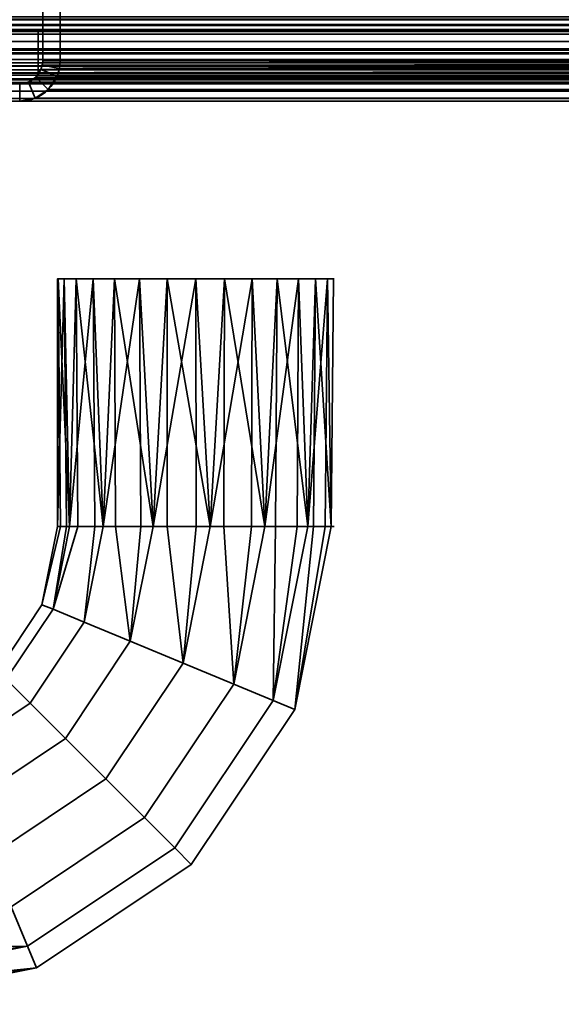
# Model space of a CAD drawing. Header units: millimetres. Extents: x -523 to 5173, y -130 to 66.
# Tile 383 of 656: x -168 to -130, y -130 to -62. Entities that reach past the tile are written whole.
import ezdxf

# ---------------------------------------------------------------- set-up
doc = ezdxf.new("R2010")
doc.units = ezdxf.units.MM
doc.layers.add('151', color=7, linetype='Continuous', true_color=0xffffff)

# ---------------------------------------------------------------- blocks, each defined once
blk = doc.blocks.new('UG_SURFACE_013')
at = {"layer": '151', "color": 252, "linetype": 'Continuous', "lineweight": 35}
for points in [[(337.165, -62.531, 1.419), (-336.835, -62.531, 1.419), (-336.835, -62.012, 1.072), (337.165, -62.012, 1.072)], [(-336.835, -62.601, 2040.503), (337.165, -62.601, 2040.503), (337.165, -62.158, 2040.798), (-336.835, -62.158, 2040.798)], [(337.165, -62.878, 1.938), (-336.835, -62.878, 1.938), (-336.835, -62.531, 1.419), (337.165, -62.531, 1.419)], [(-336.835, -62.896, 2040.06), (337.165, -62.896, 2040.06), (337.165, -62.601, 2040.503), (-336.835, -62.601, 2040.503)], [(-177.35, -63, 1409.902), (177.65, -63, 1409.902), (177.65, -62.2, 1409.902), (-177.35, -62.2, 1409.902)], [(177.65, -63, 1764.902), (-177.35, -63, 1764.902), (-177.35, -62.2, 1764.902), (177.65, -62.2, 1764.902)], [(337.165, -63, 2.55), (-336.835, -63, 2.55), (-336.835, -62.878, 1.938), (337.165, -62.878, 1.938)], [(-336.835, -63, 2039.538), (337.165, -63, 2039.538), (337.165, -62.896, 2040.06), (-336.835, -62.896, 2040.06)], [(-336.835, -63, 2.55), (337.165, -63, 2.55), (357.73, -63, 107.95)], [(357.73, -63, 107.95), (357.73, -63, 191.95), (-286.218, -63, 1010.934), (-336.835, -63, 2.55)], [(-336.835, -63, 2039.538), (-177.35, -63, 1764.902), (177.65, -63, 1764.902)], [(177.65, -63, 1764.902), (357.73, -63, 1916.95), (337.165, -63, 2039.538), (-336.835, -63, 2039.538)], [(-282.879, -63, 1007.235), (-286.218, -63, 1010.934), (357.73, -63, 191.95)], [(177.65, -63, 1409.902), (-282.888, -63, 1114.658), (-278.33, -63, 1116.688)], [(-282.888, -63, 1114.658), (177.65, -63, 1409.902), (-177.35, -63, 1409.902)], [(-278.326, -63, 1005.211), (-282.879, -63, 1007.235), (357.73, -63, 191.95)], [(-278.33, -63, 1116.688), (-273.34, -63, 1116.688), (177.65, -63, 1409.902)], [(357.73, -63, 191.95), (-273.343, -63, 1005.211), (-278.326, -63, 1005.211)], [(-268.79, -63, 1007.235), (-273.343, -63, 1005.211), (357.73, -63, 191.95)], [(-273.34, -63, 1116.688), (-268.781, -63, 1114.658), (177.65, -63, 1409.902)], [(358.802, -63, 848.35), (-266.917, -63, 1096.92), (-268.79, -63, 1042.665), (-265.451, -63, 1038.966)], [(-268.79, -63, 1007.235), (357.73, -63, 191.95), (358.802, -63, 191.95), (358.802, -63, 520.15)], [(358.802, -63, 520.15), (-265.451, -63, 1010.934), (-268.79, -63, 1007.235)], [(177.65, -63, 1409.902), (-268.781, -63, 1114.658), (-265.442, -63, 1110.95)], [(-264.422, -63, 1101.242), (-266.917, -63, 1096.92), (358.802, -63, 848.35)], [(358.802, -63, 848.35), (-264.412, -63, 1029.273), (-266.89, -63, 1024.95), (-264.412, -63, 1020.627)], [(358.802, -63, 848.35), (-265.451, -63, 1038.966), (-263.903, -63, 1034.23)], [(358.802, -63, 520.15), (358.802, -63, 848.35), (-263.903, -63, 1015.671), (-265.451, -63, 1010.934)], [(358.802, -63, 1176.55), (177.65, -63, 1409.902), (-265.442, -63, 1110.95), (-263.9, -63, 1106.204)], [(358.802, -63, 848.35), (358.802, -63, 1176.55), (-263.835, -63, 1104.95), (-264.422, -63, 1101.242)], [(-263.903, -63, 1034.23), (-264.412, -63, 1029.273), (358.802, -63, 848.35)], [(-264.412, -63, 1020.627), (-263.903, -63, 1015.671), (358.802, -63, 848.35)], [(-263.9, -63, 1106.204), (-263.835, -63, 1104.95), (358.802, -63, 1176.55)]]:
    blk.add_3dface(points, dxfattribs=at)
blk = doc.blocks.new('UG_SURFACE_088')
at = {"layer": '151', "color": 252, "linetype": 'Continuous', "lineweight": 35}
for points in [[(-164.983, -80, 1103.957), (-165.035, -80, 1104.95), (-164.57, -80, 1107.886), (-155.535, -80, 1104.95)], [(-164.57, -80, 1107.886), (-165.035, -80, 1104.95), (-165.035, -97, 1104.95)], [(-164.983, -80, 1103.957), (-164.83, -97, 1103.989), (-165.035, -97, 1104.95)], [(-165.035, -97, 1104.95), (-165.035, -80, 1104.95), (-164.983, -80, 1103.957)], [(-165.035, -97, 1104.95), (-164.417, -97, 1107.853), (-164.57, -80, 1107.886)], [(-161.119, -80, 1097.264), (-163.762, -80, 1100.2), (-164.983, -80, 1103.957), (-155.535, -80, 1104.95)], [(-164.983, -80, 1103.957), (-163.762, -80, 1100.2), (-164.213, -97, 1101.086)], [(-164.213, -97, 1101.086), (-164.83, -97, 1103.989), (-164.983, -80, 1103.957)], [(-155.535, -80, 1104.95), (-164.57, -80, 1107.886), (-162.594, -80, 1111.307), (-159.399, -80, 1113.629)], [(-162.594, -80, 1111.307), (-164.57, -80, 1107.886), (-164.213, -97, 1108.814)], [(-164.57, -80, 1107.886), (-164.417, -97, 1107.853), (-164.213, -97, 1108.814)], [(-163.762, -80, 1100.2), (-163.636, -97, 1100.291), (-164.213, -97, 1101.086)], [(-164.213, -97, 1108.814), (-162.469, -97, 1111.215), (-162.594, -80, 1111.307)], [(-163.762, -80, 1100.2), (-161.119, -80, 1097.264), (-161.891, -97, 1097.89)], [(-161.891, -97, 1097.89), (-163.636, -97, 1100.291), (-163.762, -80, 1100.2)], [(-159.399, -80, 1113.629), (-162.594, -80, 1111.307), (-161.891, -97, 1112.01)], [(-162.594, -80, 1111.307), (-162.469, -97, 1111.215), (-161.891, -97, 1112.01)], [(-161.119, -80, 1097.264), (-161.041, -97, 1097.399), (-161.891, -97, 1097.89)], [(-161.891, -97, 1112.01), (-159.321, -97, 1113.494), (-159.399, -80, 1113.629)], [(-153.559, -80, 1095.658), (-157.51, -80, 1095.658), (-161.119, -80, 1097.264), (-155.535, -80, 1104.95)], [(-161.119, -80, 1097.264), (-157.51, -80, 1095.658), (-158.47, -97, 1095.915)], [(-158.47, -97, 1095.915), (-161.041, -97, 1097.399), (-161.119, -80, 1097.264)], [(-159.399, -80, 1113.629), (-155.535, -80, 1114.45), (-151.671, -80, 1113.629), (-155.535, -80, 1104.95)], [(-155.535, -80, 1114.45), (-159.399, -80, 1113.629), (-158.47, -97, 1113.985)], [(-159.399, -80, 1113.629), (-159.321, -97, 1113.494), (-158.47, -97, 1113.985)], [(-157.51, -80, 1095.658), (-157.494, -97, 1095.812), (-158.47, -97, 1095.915)], [(-158.47, -97, 1113.985), (-155.518, -97, 1114.295), (-155.535, -80, 1114.45)], [(-157.51, -80, 1095.658), (-153.559, -80, 1095.658), (-154.542, -97, 1095.502)], [(-154.542, -97, 1095.502), (-157.494, -97, 1095.812), (-157.51, -80, 1095.658)], [(-151.671, -80, 1113.629), (-148.475, -80, 1111.307), (-146.5, -80, 1107.886), (-155.535, -80, 1104.95)], [(-146.5, -80, 1107.886), (-146.087, -80, 1103.957), (-147.307, -80, 1100.2), (-155.535, -80, 1104.95)], [(-147.307, -80, 1100.2), (-149.951, -80, 1097.264), (-153.559, -80, 1095.658), (-155.535, -80, 1104.95)], [(-151.671, -80, 1113.629), (-155.535, -80, 1114.45), (-154.542, -97, 1114.398)], [(-155.535, -80, 1114.45), (-155.518, -97, 1114.295), (-154.542, -97, 1114.398)], [(-153.559, -80, 1095.658), (-153.608, -97, 1095.806), (-154.542, -97, 1095.502)], [(-154.542, -97, 1114.398), (-151.719, -97, 1113.481), (-151.671, -80, 1113.629)], [(-150.785, -97, 1096.723), (-153.608, -97, 1095.806), (-153.559, -80, 1095.658)], [(-153.559, -80, 1095.658), (-149.951, -80, 1097.264), (-150.785, -97, 1096.723)], [(-151.671, -80, 1113.629), (-151.719, -97, 1113.481), (-150.785, -97, 1113.177)], [(-148.475, -80, 1111.307), (-151.671, -80, 1113.629), (-150.785, -97, 1113.177)], [(-149.951, -80, 1097.264), (-150.055, -97, 1097.38), (-150.785, -97, 1096.723)], [(-150.785, -97, 1113.177), (-148.579, -97, 1111.191), (-148.475, -80, 1111.307)], [(-147.849, -97, 1099.366), (-150.055, -97, 1097.38), (-149.951, -80, 1097.264)], [(-149.951, -80, 1097.264), (-147.307, -80, 1100.2), (-147.849, -97, 1099.366)], [(-148.475, -80, 1111.307), (-148.579, -97, 1111.191), (-147.849, -97, 1110.534)], [(-146.5, -80, 1107.886), (-148.475, -80, 1111.307), (-147.849, -97, 1110.534)], [(-147.307, -80, 1100.2), (-147.449, -97, 1100.263), (-147.849, -97, 1099.366)], [(-147.849, -97, 1110.534), (-146.642, -97, 1107.822), (-146.5, -80, 1107.886)], [(-146.242, -97, 1102.975), (-147.449, -97, 1100.263), (-147.307, -80, 1100.2)], [(-147.307, -80, 1100.2), (-146.087, -80, 1103.957), (-146.242, -97, 1102.975)], [(-146.5, -80, 1107.886), (-146.642, -97, 1107.822), (-146.242, -97, 1106.925)], [(-146.087, -80, 1103.957), (-146.5, -80, 1107.886), (-146.242, -97, 1106.925)], [(-146.087, -80, 1103.957), (-146.242, -97, 1103.957), (-146.242, -97, 1102.975)], [(-146.242, -97, 1106.925), (-146.242, -97, 1103.957), (-146.087, -80, 1103.957)], [(-166.1, -102.358, 1104.95), (-165.035, -97, 1104.95), (-164.83, -97, 1103.989)], [(-164.417, -97, 1107.853), (-165.035, -97, 1104.95), (-166.1, -102.358, 1104.95), (-165.341, -102.672, 1108.814)], [(-164.83, -97, 1103.989), (-164.213, -97, 1101.086), (-165.341, -102.672, 1101.086), (-166.1, -102.358, 1104.95)], [(-165.341, -102.672, 1101.086), (-164.213, -97, 1101.086), (-163.636, -97, 1100.291)], [(-165.341, -102.672, 1108.814), (-164.213, -97, 1108.814), (-164.417, -97, 1107.853)], [(-162.469, -97, 1111.215), (-164.213, -97, 1108.814), (-165.341, -102.672, 1108.814), (-163.196, -103.56, 1112.01)], [(-163.636, -97, 1100.291), (-161.891, -97, 1097.89), (-163.196, -103.56, 1097.89), (-165.341, -102.672, 1101.086)], [(-160.036, -104.87, 1095.915), (-163.196, -103.56, 1097.89), (-161.891, -97, 1097.89), (-161.041, -97, 1097.399)], [(-163.196, -103.56, 1112.01), (-161.891, -97, 1112.01), (-162.469, -97, 1111.215)], [(-159.321, -97, 1113.494), (-161.891, -97, 1112.01), (-163.196, -103.56, 1112.01), (-160.036, -104.87, 1113.985)], [(-161.041, -97, 1097.399), (-158.47, -97, 1095.915), (-160.036, -104.87, 1095.915)], [(-156.406, -106.373, 1095.502), (-160.036, -104.87, 1095.915), (-158.47, -97, 1095.915), (-157.494, -97, 1095.812)], [(-160.036, -104.87, 1113.985), (-158.47, -97, 1113.985), (-159.321, -97, 1113.494)], [(-155.518, -97, 1114.295), (-158.47, -97, 1113.985), (-160.036, -104.87, 1113.985), (-156.406, -106.373, 1114.398)], [(-157.494, -97, 1095.812), (-154.542, -97, 1095.502), (-156.406, -106.373, 1095.502)], [(-152.935, -107.811, 1096.723), (-156.406, -106.373, 1095.502), (-154.542, -97, 1095.502), (-153.608, -97, 1095.806)], [(-156.406, -106.373, 1114.398), (-154.542, -97, 1114.398), (-155.518, -97, 1114.295)], [(-151.719, -97, 1113.481), (-154.542, -97, 1114.398), (-156.406, -106.373, 1114.398), (-152.935, -107.811, 1113.177)], [(-153.608, -97, 1095.806), (-150.785, -97, 1096.723), (-152.935, -107.811, 1096.723)], [(-150.223, -108.934, 1099.366), (-152.935, -107.811, 1096.723), (-150.785, -97, 1096.723), (-150.055, -97, 1097.38)], [(-152.935, -107.811, 1113.177), (-150.785, -97, 1113.177), (-151.719, -97, 1113.481)], [(-148.579, -97, 1111.191), (-150.785, -97, 1113.177), (-152.935, -107.811, 1113.177), (-150.223, -108.934, 1110.534)], [(-148.738, -109.549, 1102.975), (-150.223, -108.934, 1099.366), (-147.849, -97, 1099.366), (-147.449, -97, 1100.263)], [(-150.223, -108.934, 1110.534), (-147.849, -97, 1110.534), (-148.579, -97, 1111.191)], [(-146.642, -97, 1107.822), (-147.849, -97, 1110.534), (-150.223, -108.934, 1110.534), (-148.738, -109.549, 1106.925)], [(-150.055, -97, 1097.38), (-147.849, -97, 1099.366), (-150.223, -108.934, 1099.366)], [(-148.738, -109.549, 1102.975), (-146.242, -97, 1102.975), (-146.242, -97, 1103.957)], [(-148.738, -109.549, 1106.925), (-146.242, -97, 1106.925), (-146.642, -97, 1107.822)], [(-146.242, -97, 1103.957), (-146.242, -97, 1106.925), (-148.738, -109.549, 1106.925), (-148.738, -109.549, 1102.975)], [(-147.449, -97, 1100.263), (-146.242, -97, 1102.975), (-148.738, -109.549, 1102.975)], [(-166.1, -102.358, 1104.95), (-169.135, -106.899, 1104.95), (-168.554, -107.48, 1108.814), (-165.341, -102.672, 1108.814)], [(-165.341, -102.672, 1101.086), (-168.554, -107.48, 1101.086), (-169.135, -106.899, 1104.95), (-166.1, -102.358, 1104.95)], [(-165.341, -102.672, 1108.814), (-168.554, -107.48, 1108.814), (-166.912, -109.122, 1112.01), (-163.196, -103.56, 1112.01)], [(-163.196, -103.56, 1097.89), (-166.912, -109.122, 1097.89), (-168.554, -107.48, 1101.086), (-165.341, -102.672, 1101.086)], [(-163.196, -103.56, 1112.01), (-166.912, -109.122, 1112.01), (-164.493, -111.541, 1113.985), (-160.036, -104.87, 1113.985)], [(-160.036, -104.87, 1095.915), (-164.493, -111.541, 1095.915), (-166.912, -109.122, 1097.89), (-163.196, -103.56, 1097.89)], [(-160.036, -104.87, 1113.985), (-164.493, -111.541, 1113.985), (-161.715, -114.319, 1114.398), (-156.406, -106.373, 1114.398)], [(-156.406, -106.373, 1095.502), (-161.715, -114.319, 1095.502), (-164.493, -111.541, 1095.915), (-160.036, -104.87, 1095.915)], [(-156.406, -106.373, 1114.398), (-161.715, -114.319, 1114.398), (-159.059, -116.976, 1113.177), (-152.935, -107.811, 1113.177)], [(-152.935, -107.811, 1096.723), (-159.059, -116.976, 1096.723), (-161.715, -114.319, 1095.502), (-156.406, -106.373, 1095.502)], [(-168.554, -107.48, 1108.814), (-173.363, -110.693, 1108.814), (-172.474, -112.838, 1112.01), (-166.912, -109.122, 1112.01)], [(-166.912, -109.122, 1097.89), (-172.474, -112.838, 1097.89), (-173.363, -110.693, 1101.086), (-168.554, -107.48, 1101.086)], [(-152.935, -107.811, 1113.177), (-159.059, -116.976, 1113.177), (-156.983, -119.052, 1110.534), (-150.223, -108.934, 1110.534)], [(-150.223, -108.934, 1099.366), (-156.983, -119.052, 1099.366), (-159.059, -116.976, 1096.723), (-152.935, -107.811, 1096.723)], [(-166.912, -109.122, 1112.01), (-172.474, -112.838, 1112.01), (-171.165, -115.999, 1113.985), (-164.493, -111.541, 1113.985)], [(-164.493, -111.541, 1095.915), (-171.165, -115.999, 1095.915), (-172.474, -112.838, 1097.89), (-166.912, -109.122, 1097.89)], [(-150.223, -108.934, 1110.534), (-156.983, -119.052, 1110.534), (-155.847, -120.188, 1106.925), (-148.738, -109.549, 1106.925)], [(-148.738, -109.549, 1102.975), (-155.847, -120.188, 1102.975), (-156.983, -119.052, 1099.366), (-150.223, -108.934, 1099.366)], [(-148.738, -109.549, 1106.925), (-155.847, -120.188, 1106.925), (-155.847, -120.188, 1102.975), (-148.738, -109.549, 1102.975)], [(-164.493, -111.541, 1113.985), (-171.165, -115.999, 1113.985), (-169.662, -119.629, 1114.398), (-161.715, -114.319, 1114.398)], [(-161.715, -114.319, 1095.502), (-169.662, -119.629, 1095.502), (-171.165, -115.999, 1095.915), (-164.493, -111.541, 1095.915)], [(-161.715, -114.319, 1114.398), (-169.662, -119.629, 1114.398), (-168.224, -123.1, 1113.177), (-159.059, -116.976, 1113.177)], [(-159.059, -116.976, 1096.723), (-168.224, -123.1, 1096.723), (-169.662, -119.629, 1095.502), (-161.715, -114.319, 1095.502)], [(-159.059, -116.976, 1113.177), (-168.224, -123.1, 1113.177), (-167.1, -125.812, 1110.534), (-156.983, -119.052, 1110.534)], [(-156.983, -119.052, 1099.366), (-167.1, -125.812, 1099.366), (-168.224, -123.1, 1096.723), (-159.059, -116.976, 1096.723)], [(-156.983, -119.052, 1110.534), (-167.1, -125.812, 1110.534), (-166.486, -127.296, 1106.925), (-155.847, -120.188, 1106.925)], [(-155.847, -120.188, 1102.975), (-166.486, -127.296, 1102.975), (-167.1, -125.812, 1099.366), (-156.983, -119.052, 1099.366)], [(-155.847, -120.188, 1106.925), (-166.486, -127.296, 1106.925), (-166.486, -127.296, 1102.975), (-155.847, -120.188, 1102.975)], [(-167.1, -125.812, 1110.534), (-168.224, -123.1, 1113.177), (-179.035, -125.25, 1113.177), (-179.035, -125.98, 1112.52)], [(-179.035, -127.456, 1098.709), (-179.035, -125.25, 1096.723), (-168.224, -123.1, 1096.723), (-167.1, -125.812, 1099.366)], [(-167.1, -125.812, 1099.366), (-179.035, -128.186, 1099.366), (-179.035, -127.456, 1098.709)], [(-166.486, -127.296, 1106.925), (-167.1, -125.812, 1110.534), (-179.035, -128.186, 1110.534), (-179.035, -128.585, 1109.637)], [(-179.035, -125.98, 1112.52), (-179.035, -128.186, 1110.534), (-167.1, -125.812, 1110.534)], [(-179.035, -129.393, 1102.078), (-179.035, -128.186, 1099.366), (-167.1, -125.812, 1099.366), (-166.486, -127.296, 1102.975)], [(-166.486, -127.296, 1102.975), (-179.035, -129.792, 1102.975), (-179.035, -129.393, 1102.078)], [(-166.486, -127.296, 1106.925), (-179.035, -129.792, 1106.925), (-179.035, -129.792, 1105.943)], [(-179.035, -128.585, 1109.637), (-179.035, -129.792, 1106.925), (-166.486, -127.296, 1106.925)], [(-179.035, -129.792, 1105.943), (-179.035, -129.792, 1102.975), (-166.486, -127.296, 1102.975), (-166.486, -127.296, 1106.925)]]:
    blk.add_3dface(points, dxfattribs=at)
blk = doc.blocks.new('UG_SURFACE_333')
at = {"layer": '151', "color": 13, "linetype": 'Continuous', "lineweight": 35}
for points in [[(-175.85, -63, 1763.402), (-175.85, -63, 1411.402), (-175.85, -66, 1411.402), (-175.85, -66, 1763.402)], [(-175.85, -63, 1763.402), (-175.85, -66, 1763.402), (-166.35, -66, 1763.402), (-166.35, -63, 1763.402)], [(-175.85, -63, 1411.402), (-166.35, -63, 1411.402), (-166.35, -66, 1411.402), (-175.85, -66, 1411.402)], [(-166.35, -63, 1763.402), (-166.35, -63, 1411.402), (-175.85, -63, 1411.402), (-175.85, -63, 1763.402)], [(-166.35, -63, 1411.402), (-166.35, -63, 1763.402), (-166.35, -66, 1763.402), (-166.35, -66, 1411.402)], [(-166.35, -66, 1411.402), (-166.35, -66, 1763.402), (-175.85, -66, 1763.402), (-175.85, -66, 1411.402)]]:
    blk.add_3dface(points, dxfattribs=at)
blk = doc.blocks.new('UG_SURFACE_339')
at = {"layer": '151', "color": 252, "linetype": 'Continuous', "lineweight": 35}
for points in [[(-166.05, -65.02, 1421.202), (-166.05, -65.02, 1753.602), (-166.05, -45.08, 1753.602), (-166.05, -45.08, 1421.202)], [(-164.85, -65.02, 1752.402), (-164.85, -45.08, 1752.402), (-166.05, -45.08, 1753.602), (-166.05, -65.02, 1753.602)], [(-166.05, -65.02, 1421.202), (-166.05, -45.08, 1421.202), (-164.85, -45.08, 1422.402), (-164.85, -65.02, 1422.402)], [(-164.85, -45.08, 1752.402), (-164.85, -65.02, 1752.402), (-164.85, -65.02, 1422.402), (-164.85, -45.08, 1422.402)], [(-166.08, -65.328, 1421.172), (-166.17, -65.625, 1753.722), (-166.08, -65.328, 1753.632)], [(-166.08, -65.328, 1421.172), (-166.17, -65.625, 1421.082), (-166.17, -65.625, 1753.722)], [(-166.08, -65.328, 1753.632), (-166.17, -65.625, 1753.722), (-165.062, -66.084, 1752.614), (-164.903, -65.562, 1752.455)], [(-164.903, -65.562, 1422.349), (-165.062, -66.084, 1422.19), (-166.17, -65.625, 1421.082), (-166.08, -65.328, 1421.172)], [(-166.08, -65.328, 1753.632), (-166.05, -65.02, 1421.202), (-166.08, -65.328, 1421.172)], [(-166.08, -65.328, 1753.632), (-166.05, -65.02, 1753.602), (-166.05, -65.02, 1421.202)], [(-166.05, -65.02, 1753.602), (-166.08, -65.328, 1753.632), (-164.903, -65.562, 1752.455), (-164.85, -65.02, 1752.402)], [(-164.85, -65.02, 1422.402), (-164.903, -65.562, 1422.349), (-166.08, -65.328, 1421.172), (-166.05, -65.02, 1421.202)], [(-164.903, -65.562, 1752.455), (-165.062, -66.084, 1422.19), (-164.903, -65.562, 1422.349)], [(-164.903, -65.562, 1752.455), (-165.062, -66.084, 1752.614), (-165.062, -66.084, 1422.19)], [(-164.903, -65.562, 1422.349), (-164.85, -65.02, 1752.402), (-164.903, -65.562, 1752.455)], [(-164.903, -65.562, 1422.349), (-164.85, -65.02, 1422.402), (-164.85, -65.02, 1752.402)], [(-166.513, -66.137, 1754.065), (-166.513, -66.137, 1420.739), (-167.025, -66.48, 1420.227), (-167.025, -66.48, 1754.577)], [(-166.566, -67.588, 1754.118), (-165.664, -66.986, 1753.216), (-166.513, -66.137, 1754.065), (-167.025, -66.48, 1754.577)], [(-167.025, -66.48, 1420.227), (-166.513, -66.137, 1420.739), (-165.664, -66.986, 1421.588), (-166.566, -67.588, 1420.686)], [(-166.17, -65.625, 1753.722), (-166.17, -65.625, 1421.082), (-166.513, -66.137, 1420.739), (-166.513, -66.137, 1754.065)], [(-166.17, -65.625, 1753.722), (-166.513, -66.137, 1754.065), (-165.664, -66.986, 1753.216), (-165.062, -66.084, 1752.614)], [(-165.062, -66.084, 1422.19), (-165.664, -66.986, 1421.588), (-166.513, -66.137, 1420.739), (-166.17, -65.625, 1421.082)], [(-165.062, -66.084, 1422.19), (-165.062, -66.084, 1752.614), (-165.664, -66.986, 1753.216), (-165.664, -66.986, 1421.588)], [(-167.025, -66.48, 1754.577), (-167.025, -66.48, 1420.227), (-167.63, -66.6, 1419.622), (-167.63, -66.6, 1755.182)], [(-167.63, -67.8, 1755.182), (-166.566, -67.588, 1754.118), (-167.025, -66.48, 1754.577), (-167.63, -66.6, 1755.182)], [(-167.63, -66.6, 1419.622), (-167.025, -66.48, 1420.227), (-166.566, -67.588, 1420.686), (-167.63, -67.8, 1419.622)], [(-166.566, -67.588, 1420.686), (-166.566, -67.588, 1754.118), (-167.63, -67.8, 1755.182), (-167.63, -67.8, 1419.622)], [(-165.664, -66.986, 1421.588), (-165.664, -66.986, 1753.216), (-166.566, -67.588, 1754.118), (-166.566, -67.588, 1420.686)]]:
    blk.add_3dface(points, dxfattribs=at)
blk = doc.blocks.new('UG_SURFACE_341')
at = {"layer": '151', "color": 252, "linetype": 'Continuous', "lineweight": 35}
for points in [[(166.35, -65.02, 1421.202), (-166.05, -65.02, 1421.202), (-166.05, -45.08, 1421.202), (166.35, -45.08, 1421.202)], [(-166.05, -45.08, 1421.202), (-166.05, -65.02, 1421.202), (-164.85, -65.02, 1422.402), (-164.85, -45.08, 1422.402)], [(-164.85, -45.08, 1422.402), (-164.85, -65.02, 1422.402), (165.15, -65.02, 1422.402), (165.15, -45.08, 1422.402)], [(200.447, -63.703, 1387.105), (-200.147, -63.703, 1387.105), (-199.368, -63.183, 1387.884), (199.668, -63.183, 1387.884)], [(199.668, -63.183, 1387.884), (-199.368, -63.183, 1387.884), (-198.45, -63, 1388.802), (198.75, -63, 1388.802)], [(-198.45, -63, 1388.802), (-190.85, -63, 1396.402), (191.15, -63, 1396.402), (198.75, -63, 1388.802)], [(191.15, -63, 1396.402), (-190.85, -63, 1396.402), (-190.85, -64.2, 1396.402), (191.15, -64.2, 1396.402)], [(200.967, -64.482, 1386.585), (-200.667, -64.482, 1386.585), (-200.147, -63.703, 1387.105), (200.447, -63.703, 1387.105)], [(-198.909, -64.291, 1388.343), (199.209, -64.291, 1388.343), (198.75, -64.2, 1388.802), (-198.45, -64.2, 1388.802)], [(191.15, -64.2, 1396.402), (-190.85, -64.2, 1396.402), (-198.45, -64.2, 1388.802), (198.75, -64.2, 1388.802)], [(-200.804, -64.932, 1386.448), (-200.667, -64.482, 1386.585), (200.967, -64.482, 1386.585), (201.104, -64.932, 1386.448)], [(-199.559, -64.941, 1387.693), (199.859, -64.941, 1387.693), (199.599, -64.551, 1387.954), (-199.299, -64.551, 1387.954)], [(-199.299, -64.551, 1387.954), (199.599, -64.551, 1387.954), (199.209, -64.291, 1388.343), (-198.909, -64.291, 1388.343)], [(201.104, -64.932, 1386.448), (-200.85, -65.4, 1386.402), (-200.804, -64.932, 1386.448)], [(201.104, -64.932, 1386.448), (201.15, -65.4, 1386.402), (-200.85, -65.4, 1386.402)], [(-200.804, -65.868, 1386.448), (-200.85, -65.4, 1386.402), (201.15, -65.4, 1386.402)], [(-200.804, -65.868, 1386.448), (201.15, -65.4, 1386.402), (201.104, -65.868, 1386.448)], [(-199.65, -65.4, 1387.602), (199.95, -65.4, 1387.602), (199.927, -65.166, 1387.625)], [(-199.627, -65.166, 1387.625), (-199.65, -65.4, 1387.602), (199.927, -65.166, 1387.625)], [(199.927, -65.634, 1387.625), (-199.65, -65.4, 1387.602), (-199.627, -65.634, 1387.625)], [(199.927, -65.634, 1387.625), (199.95, -65.4, 1387.602), (-199.65, -65.4, 1387.602)], [(199.927, -65.166, 1387.625), (199.859, -64.941, 1387.693), (-199.559, -64.941, 1387.693), (-199.627, -65.166, 1387.625)], [(166.38, -65.328, 1421.172), (-166.17, -65.625, 1421.082), (-166.08, -65.328, 1421.172)], [(166.38, -65.328, 1421.172), (166.47, -65.625, 1421.082), (-166.17, -65.625, 1421.082)], [(-166.08, -65.328, 1421.172), (-166.17, -65.625, 1421.082), (-165.062, -66.084, 1422.19), (-164.903, -65.562, 1422.349)], [(-166.08, -65.328, 1421.172), (166.35, -65.02, 1421.202), (166.38, -65.328, 1421.172)], [(-166.08, -65.328, 1421.172), (-166.05, -65.02, 1421.202), (166.35, -65.02, 1421.202)], [(-166.05, -65.02, 1421.202), (-166.08, -65.328, 1421.172), (-164.903, -65.562, 1422.349), (-164.85, -65.02, 1422.402)], [(-164.903, -65.562, 1422.349), (-165.062, -66.084, 1422.19), (165.362, -66.084, 1422.19)], [(165.203, -65.562, 1422.349), (-164.85, -65.02, 1422.402), (-164.903, -65.562, 1422.349)], [(-164.903, -65.562, 1422.349), (165.362, -66.084, 1422.19), (165.203, -65.562, 1422.349)], [(165.203, -65.562, 1422.349), (165.15, -65.02, 1422.402), (-164.85, -65.02, 1422.402)], [(201.104, -65.868, 1386.448), (200.967, -66.318, 1386.585), (-200.667, -66.318, 1386.585), (-200.804, -65.868, 1386.448)], [(-199.627, -65.634, 1387.625), (-199.559, -65.859, 1387.693), (199.859, -65.859, 1387.693), (199.927, -65.634, 1387.625)], [(-199.299, -66.249, 1387.954), (199.599, -66.249, 1387.954), (199.859, -65.859, 1387.693), (-199.559, -65.859, 1387.693)], [(-166.513, -66.137, 1420.739), (166.813, -66.137, 1420.739), (167.325, -66.48, 1420.227), (-167.025, -66.48, 1420.227)], [(-166.566, -67.588, 1420.686), (-165.664, -66.986, 1421.588), (-166.513, -66.137, 1420.739), (-167.025, -66.48, 1420.227)], [(-166.17, -65.625, 1421.082), (166.47, -65.625, 1421.082), (166.813, -66.137, 1420.739), (-166.513, -66.137, 1420.739)], [(-166.17, -65.625, 1421.082), (-166.513, -66.137, 1420.739), (-165.664, -66.986, 1421.588), (-165.062, -66.084, 1422.19)], [(165.362, -66.084, 1422.19), (-165.062, -66.084, 1422.19), (-165.664, -66.986, 1421.588), (165.964, -66.986, 1421.588)], [(200.447, -67.097, 1387.105), (-200.147, -67.097, 1387.105), (-200.667, -66.318, 1386.585), (200.967, -66.318, 1386.585)], [(-198.909, -66.509, 1388.343), (199.209, -66.509, 1388.343), (199.599, -66.249, 1387.954), (-199.299, -66.249, 1387.954)], [(-198.45, -66.6, 1388.802), (198.75, -66.6, 1388.802), (199.209, -66.509, 1388.343), (-198.909, -66.509, 1388.343)], [(-198.45, -66.6, 1388.802), (-125.346, -66.6, 1399.181), (-124.85, -66.6, 1399.155)], [(-198.45, -66.6, 1388.802), (122.776, -66.6, 1399.791), (124.654, -66.6, 1399.181)], [(-124.85, -66.6, 1399.155), (122.776, -66.6, 1399.791), (-198.45, -66.6, 1388.802)], [(124.654, -66.6, 1399.181), (198.75, -66.6, 1388.802), (-198.45, -66.6, 1388.802)], [(-198.45, -66.6, 1388.802), (-127.224, -66.6, 1399.791), (-125.346, -66.6, 1399.181)], [(-198.45, -66.6, 1388.802), (-129.493, -66.6, 1402.915), (-128.69, -66.6, 1401.112)], [(-129.493, -66.6, 1404.889), (-129.493, -66.6, 1402.915), (-198.45, -66.6, 1388.802), (-167.63, -66.6, 1419.622)], [(-128.69, -66.6, 1401.112), (-127.224, -66.6, 1399.791), (-198.45, -66.6, 1388.802)], [(-167.025, -66.48, 1420.227), (167.325, -66.48, 1420.227), (167.93, -66.6, 1419.622), (-167.63, -66.6, 1419.622)], [(-167.63, -67.8, 1419.622), (-166.566, -67.588, 1420.686), (-167.025, -66.48, 1420.227), (-167.63, -66.6, 1419.622)], [(-167.63, -66.6, 1419.622), (-128.69, -66.6, 1406.692), (-129.493, -66.6, 1404.889)], [(-167.63, -66.6, 1419.622), (-125.346, -66.6, 1408.623), (-127.224, -66.6, 1408.013)], [(-123.383, -66.6, 1408.417), (-125.346, -66.6, 1408.623), (-167.63, -66.6, 1419.622), (167.93, -66.6, 1419.622)], [(-127.224, -66.6, 1408.013), (-128.69, -66.6, 1406.692), (-167.63, -66.6, 1419.622)], [(199.668, -67.617, 1387.884), (-199.368, -67.617, 1387.884), (-200.147, -67.097, 1387.105), (200.447, -67.097, 1387.105)], [(166.866, -67.588, 1420.686), (-166.566, -67.588, 1420.686), (-167.63, -67.8, 1419.622), (167.93, -67.8, 1419.622)], [(165.964, -66.986, 1421.588), (-165.664, -66.986, 1421.588), (-166.566, -67.588, 1420.686), (166.866, -67.588, 1420.686)], [(198.75, -67.8, 1388.802), (-198.45, -67.8, 1388.802), (-199.368, -67.617, 1387.884), (199.668, -67.617, 1387.884)], [(-123.537, -67.8, 1399.86), (-198.45, -67.8, 1388.802), (124.706, -67.8, 1399.675)], [(-123.537, -67.8, 1399.86), (-125.294, -67.8, 1399.675), (-198.45, -67.8, 1388.802)], [(-167.63, -67.8, 1419.622), (-198.45, -67.8, 1388.802), (-129.007, -67.8, 1403.018), (-129.007, -67.8, 1404.786)], [(-198.45, -67.8, 1388.802), (-128.288, -67.8, 1401.404), (-129.007, -67.8, 1403.018)], [(-198.45, -67.8, 1388.802), (-125.294, -67.8, 1399.675), (-126.975, -67.8, 1400.221)], [(-126.975, -67.8, 1400.221), (-128.288, -67.8, 1401.404), (-198.45, -67.8, 1388.802)], [(124.706, -67.8, 1399.675), (-198.45, -67.8, 1388.802), (198.75, -67.8, 1388.802)], [(121.712, -67.8, 1406.4), (-167.63, -67.8, 1419.622), (-125.294, -67.8, 1408.129), (-123.537, -67.8, 1407.944)], [(-167.63, -67.8, 1419.622), (121.712, -67.8, 1406.4), (123.025, -67.8, 1407.583)], [(123.025, -67.8, 1407.583), (124.706, -67.8, 1408.129), (-167.63, -67.8, 1419.622)], [(124.706, -67.8, 1408.129), (167.93, -67.8, 1419.622), (-167.63, -67.8, 1419.622)], [(-167.63, -67.8, 1419.622), (-128.288, -67.8, 1406.4), (-126.975, -67.8, 1407.583)], [(-129.007, -67.8, 1404.786), (-128.288, -67.8, 1406.4), (-167.63, -67.8, 1419.622)], [(-126.975, -67.8, 1407.583), (-125.294, -67.8, 1408.129), (-167.63, -67.8, 1419.622)]]:
    blk.add_3dface(points, dxfattribs=at)
blk = doc.blocks.new('UG_SURFACE_342')
at = {"layer": '151', "color": 252, "linetype": 'Continuous', "lineweight": 35}
for points in [[(166.35, -45.08, 1753.602), (-166.05, -45.08, 1753.602), (-166.05, -65.02, 1753.602), (166.35, -65.02, 1753.602)], [(-164.85, -45.08, 1752.402), (-164.85, -65.02, 1752.402), (-166.05, -65.02, 1753.602), (-166.05, -45.08, 1753.602)], [(165.15, -45.08, 1752.402), (165.15, -65.02, 1752.402), (-164.85, -65.02, 1752.402), (-164.85, -45.08, 1752.402)], [(-200.147, -63.703, 1787.699), (200.447, -63.703, 1787.699), (199.668, -63.183, 1786.92), (-199.368, -63.183, 1786.92)], [(-199.368, -63.183, 1786.92), (199.668, -63.183, 1786.92), (198.75, -63, 1786.002), (-198.45, -63, 1786.002)], [(198.75, -63, 1786.002), (191.15, -63, 1778.402), (-190.85, -63, 1778.402), (-198.45, -63, 1786.002)], [(191.15, -64.2, 1778.402), (-190.85, -64.2, 1778.402), (-190.85, -63, 1778.402), (191.15, -63, 1778.402)], [(-200.667, -64.482, 1788.219), (200.967, -64.482, 1788.219), (200.447, -63.703, 1787.699), (-200.147, -63.703, 1787.699)], [(-198.45, -64.2, 1786.002), (198.75, -64.2, 1786.002), (199.209, -64.291, 1786.461), (-198.909, -64.291, 1786.461)], [(198.75, -64.2, 1786.002), (-198.45, -64.2, 1786.002), (-190.85, -64.2, 1778.402), (191.15, -64.2, 1778.402)], [(201.104, -64.932, 1788.356), (200.967, -64.482, 1788.219), (-200.667, -64.482, 1788.219), (-200.804, -64.932, 1788.356)], [(-199.299, -64.551, 1786.851), (199.599, -64.551, 1786.851), (199.859, -64.941, 1787.111), (-199.559, -64.941, 1787.111)], [(-198.909, -64.291, 1786.461), (199.209, -64.291, 1786.461), (199.599, -64.551, 1786.851), (-199.299, -64.551, 1786.851)], [(-200.85, -65.4, 1788.402), (201.15, -65.4, 1788.402), (201.104, -64.932, 1788.356)], [(-200.804, -64.932, 1788.356), (-200.85, -65.4, 1788.402), (201.104, -64.932, 1788.356)], [(201.15, -65.4, 1788.402), (-200.85, -65.4, 1788.402), (-200.804, -65.868, 1788.356)], [(201.104, -65.868, 1788.356), (201.15, -65.4, 1788.402), (-200.804, -65.868, 1788.356)], [(199.927, -65.166, 1787.179), (-199.65, -65.4, 1787.202), (-199.627, -65.166, 1787.179)], [(199.927, -65.166, 1787.179), (199.95, -65.4, 1787.202), (-199.65, -65.4, 1787.202)], [(-199.65, -65.4, 1787.202), (199.95, -65.4, 1787.202), (199.927, -65.634, 1787.179)], [(-199.627, -65.634, 1787.179), (-199.65, -65.4, 1787.202), (199.927, -65.634, 1787.179)], [(-199.627, -65.166, 1787.179), (-199.559, -64.941, 1787.111), (199.859, -64.941, 1787.111), (199.927, -65.166, 1787.179)], [(-166.08, -65.328, 1753.632), (-166.17, -65.625, 1753.722), (166.47, -65.625, 1753.722)], [(-164.903, -65.562, 1752.455), (-165.062, -66.084, 1752.614), (-166.17, -65.625, 1753.722), (-166.08, -65.328, 1753.632)], [(166.38, -65.328, 1753.632), (-166.05, -65.02, 1753.602), (-166.08, -65.328, 1753.632)], [(-164.85, -65.02, 1752.402), (-164.903, -65.562, 1752.455), (-166.08, -65.328, 1753.632), (-166.05, -65.02, 1753.602)], [(-166.08, -65.328, 1753.632), (166.47, -65.625, 1753.722), (166.38, -65.328, 1753.632)], [(166.38, -65.328, 1753.632), (166.35, -65.02, 1753.602), (-166.05, -65.02, 1753.602)], [(165.203, -65.562, 1752.455), (-165.062, -66.084, 1752.614), (-164.903, -65.562, 1752.455)], [(165.203, -65.562, 1752.455), (165.362, -66.084, 1752.614), (-165.062, -66.084, 1752.614)], [(-164.903, -65.562, 1752.455), (165.15, -65.02, 1752.402), (165.203, -65.562, 1752.455)], [(-164.903, -65.562, 1752.455), (-164.85, -65.02, 1752.402), (165.15, -65.02, 1752.402)], [(-200.804, -65.868, 1788.356), (-200.667, -66.318, 1788.219), (200.967, -66.318, 1788.219), (201.104, -65.868, 1788.356)], [(199.927, -65.634, 1787.179), (199.859, -65.859, 1787.111), (-199.559, -65.859, 1787.111), (-199.627, -65.634, 1787.179)], [(-199.559, -65.859, 1787.111), (199.859, -65.859, 1787.111), (199.599, -66.249, 1786.851), (-199.299, -66.249, 1786.851)], [(-167.025, -66.48, 1754.577), (167.325, -66.48, 1754.577), (166.813, -66.137, 1754.065), (-166.513, -66.137, 1754.065)], [(-167.025, -66.48, 1754.577), (-166.513, -66.137, 1754.065), (-165.664, -66.986, 1753.216), (-166.566, -67.588, 1754.118)], [(-166.513, -66.137, 1754.065), (166.813, -66.137, 1754.065), (166.47, -65.625, 1753.722), (-166.17, -65.625, 1753.722)], [(-165.062, -66.084, 1752.614), (-165.664, -66.986, 1753.216), (-166.513, -66.137, 1754.065), (-166.17, -65.625, 1753.722)], [(-165.062, -66.084, 1752.614), (165.362, -66.084, 1752.614), (165.964, -66.986, 1753.216), (-165.664, -66.986, 1753.216)], [(-200.147, -67.097, 1787.699), (200.447, -67.097, 1787.699), (200.967, -66.318, 1788.219), (-200.667, -66.318, 1788.219)], [(-199.299, -66.249, 1786.851), (199.599, -66.249, 1786.851), (199.209, -66.509, 1786.461), (-198.909, -66.509, 1786.461)], [(-198.909, -66.509, 1786.461), (199.209, -66.509, 1786.461), (198.75, -66.6, 1786.002), (-198.45, -66.6, 1786.002)], [(-124.85, -66.6, 1775.649), (-198.45, -66.6, 1786.002), (122.776, -66.6, 1775.013)], [(-167.63, -66.6, 1755.182), (-198.45, -66.6, 1786.002), (-129.493, -66.6, 1771.889), (-129.493, -66.6, 1769.915)], [(-198.45, -66.6, 1786.002), (-127.224, -66.6, 1775.013), (-128.69, -66.6, 1773.692)], [(-128.69, -66.6, 1773.692), (-129.493, -66.6, 1771.889), (-198.45, -66.6, 1786.002)], [(-198.45, -66.6, 1786.002), (198.75, -66.6, 1786.002), (125.15, -66.6, 1775.649), (124.654, -66.6, 1775.623)], [(124.654, -66.6, 1775.623), (122.776, -66.6, 1775.013), (-198.45, -66.6, 1786.002)], [(-198.45, -66.6, 1786.002), (-124.85, -66.6, 1775.649), (-125.346, -66.6, 1775.623)], [(-125.346, -66.6, 1775.623), (-127.224, -66.6, 1775.013), (-198.45, -66.6, 1786.002)], [(-167.63, -66.6, 1755.182), (167.93, -66.6, 1755.182), (167.325, -66.48, 1754.577), (-167.025, -66.48, 1754.577)], [(-167.63, -66.6, 1755.182), (-167.025, -66.48, 1754.577), (-166.566, -67.588, 1754.118), (-167.63, -67.8, 1755.182)], [(-167.63, -66.6, 1755.182), (-129.493, -66.6, 1769.915), (-128.69, -66.6, 1768.112)], [(-167.63, -66.6, 1755.182), (-127.224, -66.6, 1766.791), (-125.346, -66.6, 1766.181)], [(-128.69, -66.6, 1768.112), (-127.224, -66.6, 1766.791), (-167.63, -66.6, 1755.182)], [(-125.346, -66.6, 1766.181), (-123.383, -66.6, 1766.387), (167.93, -66.6, 1755.182), (-167.63, -66.6, 1755.182)], [(-199.368, -67.617, 1786.92), (199.668, -67.617, 1786.92), (200.447, -67.097, 1787.699), (-200.147, -67.097, 1787.699)], [(-166.566, -67.588, 1754.118), (166.866, -67.588, 1754.118), (167.93, -67.8, 1755.182), (-167.63, -67.8, 1755.182)], [(-165.664, -66.986, 1753.216), (165.964, -66.986, 1753.216), (166.866, -67.588, 1754.118), (-166.566, -67.588, 1754.118)], [(-198.45, -67.8, 1786.002), (198.75, -67.8, 1786.002), (199.668, -67.617, 1786.92), (-199.368, -67.617, 1786.92)], [(124.706, -67.8, 1775.129), (-198.45, -67.8, 1786.002), (-125.294, -67.8, 1775.129), (-123.537, -67.8, 1774.944)], [(-198.45, -67.8, 1786.002), (-128.288, -67.8, 1773.4), (-126.975, -67.8, 1774.583)], [(-129.007, -67.8, 1770.018), (-129.007, -67.8, 1771.786), (-198.45, -67.8, 1786.002), (-167.63, -67.8, 1755.182)], [(198.75, -67.8, 1786.002), (-198.45, -67.8, 1786.002), (124.706, -67.8, 1775.129)], [(-129.007, -67.8, 1771.786), (-128.288, -67.8, 1773.4), (-198.45, -67.8, 1786.002)], [(-126.975, -67.8, 1774.583), (-125.294, -67.8, 1775.129), (-198.45, -67.8, 1786.002)], [(-123.537, -67.8, 1766.86), (-167.63, -67.8, 1755.182), (121.712, -67.8, 1768.404)], [(-123.537, -67.8, 1766.86), (-125.294, -67.8, 1766.675), (-167.63, -67.8, 1755.182)], [(-167.63, -67.8, 1755.182), (-128.288, -67.8, 1768.404), (-129.007, -67.8, 1770.018)], [(-167.63, -67.8, 1755.182), (167.93, -67.8, 1755.182), (124.706, -67.8, 1766.675)], [(124.706, -67.8, 1766.675), (123.025, -67.8, 1767.221), (-167.63, -67.8, 1755.182)], [(-167.63, -67.8, 1755.182), (-125.294, -67.8, 1766.675), (-126.975, -67.8, 1767.221)], [(123.025, -67.8, 1767.221), (121.712, -67.8, 1768.404), (-167.63, -67.8, 1755.182)], [(-126.975, -67.8, 1767.221), (-128.288, -67.8, 1768.404), (-167.63, -67.8, 1755.182)]]:
    blk.add_3dface(points, dxfattribs=at)
blk = doc.blocks.new('UG_SURFACE_348')
at = {"layer": '151', "color": 13, "linetype": 'Continuous', "lineweight": 35}
for points in [[(-166.35, -63, 1411.402), (166.65, -63, 1411.402), (166.65, -66, 1411.402), (-166.35, -66, 1411.402)], [(166.65, -63, 1420.902), (-166.35, -63, 1420.902), (-166.35, -66, 1420.902), (166.65, -66, 1420.902)], [(-166.35, -63, 1420.902), (-166.35, -63, 1411.402), (-166.35, -66, 1411.402), (-166.35, -66, 1420.902)], [(166.65, -63, 1411.402), (-166.35, -63, 1411.402), (-166.35, -63, 1420.902), (166.65, -63, 1420.902)], [(-166.35, -66, 1411.402), (166.65, -66, 1411.402), (166.65, -66, 1420.902), (-166.35, -66, 1420.902)]]:
    blk.add_3dface(points, dxfattribs=at)
blk = doc.blocks.new('UG_SURFACE_349')
at = {"layer": '151', "color": 13, "linetype": 'Continuous', "lineweight": 35}
for points in [[(-166.35, -63, 1753.902), (166.65, -63, 1753.902), (166.65, -66, 1753.902), (-166.35, -66, 1753.902)], [(166.65, -63, 1763.402), (-166.35, -63, 1763.402), (-166.35, -66, 1763.402), (166.65, -66, 1763.402)], [(-166.35, -63, 1763.402), (-166.35, -63, 1753.902), (-166.35, -66, 1753.902), (-166.35, -66, 1763.402)], [(166.65, -63, 1753.902), (-166.35, -63, 1753.902), (-166.35, -63, 1763.402), (166.65, -63, 1763.402)], [(-166.35, -66, 1753.902), (166.65, -66, 1753.902), (166.65, -66, 1763.402), (-166.35, -66, 1763.402)]]:
    blk.add_3dface(points, dxfattribs=at)

msp = doc.modelspace()

# ---------------------------------------------------------------- linework, layer by layer
at = {"layer": '151', "color": 253, "linetype": 'Continuous', "lineweight": -3}
for p, q in [((-166.05, -65.02, 1421.202), (-166.05, -45.08, 1421.202)), ((-166.05, -65.02, 1753.602), (-166.05, -45.08, 1753.602)), ((-166.05, -65.02, 1421.202), (-166.05, -45.08, 1421.202)), ((-166.05, -45.08, 1753.602), (-166.05, -65.02, 1753.602)), ((-164.85, -65.02, 1752.402), (-164.85, -45.08, 1752.402)), ((-164.85, -65.02, 1422.402), (-164.85, -45.08, 1422.402)), ((-164.85, -45.08, 1752.402), (-164.85, -65.02, 1752.402)), ((-164.85, -65.02, 1422.402), (-164.85, -45.08, 1422.402)), ((-337, -62.2, 2024.75), (337.33, -62.2, 2024.75)), ((-337, -62.2, 2035.15), (337.33, -62.2, 2035.15)), ((-337, -62.2, 2035.15), (337.33, -62.2, 2035.15)), ((-337, -62.2, 2024.75), (337.33, -62.2, 2024.75)), ((-336.835, -62.2, 2.55), (337.165, -62.2, 2.55)), ((337.165, -62.2, 2039.538), (-336.835, -62.2, 2039.538)), ((-177.35, -62.2, 1409.902), (177.65, -62.2, 1409.902)), ((177.65, -62.2, 1764.902), (-177.35, -62.2, 1764.902)), ((337.165, -63, 2039.538), (-336.835, -63, 2039.538)), ((-336.835, -63, 2.55), (337.165, -63, 2.55)), ((198.75, -63, 1388.802), (-198.45, -63, 1388.802)), ((-198.45, -63, 1786.002), (198.75, -63, 1786.002)), ((191.15, -63, 1396.402), (-190.85, -63, 1396.402)), ((-190.85, -63, 1778.402), (191.15, -63, 1778.402)), ((-177.35, -63, 1409.902), (177.65, -63, 1409.902)), ((177.65, -63, 1764.902), (-177.35, -63, 1764.902)), ((-175.85, -63, 1763.402), (-166.35, -63, 1763.402)), ((-175.85, -63, 1411.402), (-166.35, -63, 1411.402)), ((-166.35, -66, 1411.402), (-166.35, -63, 1411.402)), ((-166.35, -63, 1420.902), (-166.35, -66, 1420.902)), ((-166.35, -63, 1763.402), (-166.35, -66, 1763.402)), ((-166.35, -66, 1763.402), (-166.35, -63, 1763.402)), ((-166.35, -66, 1411.402), (-166.35, -63, 1411.402)), ((-166.35, -66, 1753.902), (-166.35, -63, 1753.902)), ((-166.35, -63, 1411.402), (-166.35, -63, 1763.402)), ((-166.35, -63, 1411.402), (166.65, -63, 1411.402)), ((-166.35, -63, 1420.902), (-166.35, -63, 1411.402)), ((166.65, -63, 1420.902), (-166.35, -63, 1420.902)), ((-166.35, -63, 1763.402), (-166.35, -63, 1753.902)), ((166.65, -63, 1763.402), (-166.35, -63, 1763.402)), ((-166.35, -63, 1753.902), (166.65, -63, 1753.902)), ((-166.35, -63, 1420.902), (-166.35, -66, 1420.902)), ((-166.35, -63, 1763.402), (-166.35, -63, 1753.902)), ((-166.35, -63, 1763.402), (-166.35, -66, 1763.402)), ((198.75, -64.2, 1388.802), (-198.45, -64.2, 1388.802)), ((-198.45, -64.2, 1786.002), (198.75, -64.2, 1786.002)), ((191.15, -64.2, 1396.402), (-190.85, -64.2, 1396.402)), ((-190.85, -64.2, 1778.402), (191.15, -64.2, 1778.402)), ((-166.05, -65.02, 1421.202), (166.35, -65.02, 1421.202)), ((-166.05, -65.02, 1421.202), (-166.05, -65.02, 1753.602)), ((166.35, -65.02, 1753.602), (-166.05, -65.02, 1753.602)), ((-164.85, -65.02, 1422.402), (165.15, -65.02, 1422.402)), ((165.15, -65.02, 1752.402), (-164.85, -65.02, 1752.402)), ((-164.85, -65.02, 1422.402), (-164.85, -65.02, 1752.402)), ((-175.85, -66, 1763.402), (-166.35, -66, 1763.402)), ((-175.85, -66, 1411.402), (-166.35, -66, 1411.402)), ((-166.35, -66, 1420.902), (-166.35, -66, 1411.402)), ((166.65, -66, 1420.902), (-166.35, -66, 1420.902)), ((-166.35, -66, 1763.402), (-166.35, -66, 1753.902)), ((166.65, -66, 1763.402), (-166.35, -66, 1763.402)), ((-166.35, -66, 1763.402), (-166.35, -66, 1411.402)), ((166.65, -66, 1411.402), (-166.35, -66, 1411.402)), ((166.65, -66, 1753.902), (-166.35, -66, 1753.902)), ((-166.35, -66, 1763.402), (-166.35, -66, 1411.402)), ((-198.45, -66.6, 1786.002), (198.75, -66.6, 1786.002)), ((-198.45, -66.6, 1786.002), (-167.63, -66.6, 1755.182)), ((198.75, -66.6, 1388.802), (-198.45, -66.6, 1388.802)), ((167.93, -66.6, 1755.182), (-167.63, -66.6, 1755.182)), ((-167.63, -66.6, 1419.622), (-167.63, -66.6, 1755.182)), ((-167.63, -66.6, 1419.622), (167.93, -66.6, 1419.622)), ((198.75, -67.8, 1388.802), (-198.45, -67.8, 1388.802)), ((-198.45, -67.8, 1786.002), (-167.63, -67.8, 1755.182)), ((-198.45, -67.8, 1786.002), (198.75, -67.8, 1786.002)), ((-167.63, -67.8, 1419.622), (167.93, -67.8, 1419.622)), ((167.93, -67.8, 1755.182), (-167.63, -67.8, 1755.182)), ((-167.63, -67.8, 1419.622), (-167.63, -67.8, 1755.182))]:
    msp.add_line(p, q, dxfattribs=at)
at = {"layer": '151', "color": 253, "linetype": 'Continuous', "lineweight": -3, "extrusion": (0, 1, 0)}
for centre in [(155.535, 1104.95, -80), (155.535, 1104.95, -97)]:
    msp.add_circle(centre, 9.5, dxfattribs=at)
at = {"layer": '151', "color": 253, "linetype": 'Continuous', "lineweight": -3, "extrusion": (-0.707107, -6.12323e-17, -0.707107)}
for major_axis in [(-2.78, 0, 2.78), (-1.58, 0, 1.58)]:
    msp.add_ellipse((-167.63, -65.02, 1755.182), major_axis=major_axis, ratio=0.707107, start_param=3.141593, end_param=4.712389, dxfattribs=at)
at = {"layer": '151', "color": 253, "linetype": 'Continuous', "lineweight": -3, "extrusion": (-0.707107, -6.12323e-17, 0.707107)}
for major_axis in [(-2.78, 0, -2.78), (-1.58, 0, -1.58), (-1.58, 0, -1.58), (-2.78, 0, -2.78)]:
    msp.add_ellipse((-167.63, -65.02, 1419.622), major_axis=major_axis, ratio=0.707107, start_param=1.570796, end_param=3.141593, dxfattribs=at)
at = {"layer": '151', "color": 253, "linetype": 'Continuous', "lineweight": -3, "extrusion": (0.707107, 1.97525e-16, 0.707107)}
for major_axis in [(1.58, 0, -1.58), (2.78, 0, -2.78)]:
    msp.add_ellipse((-167.63, -65.02, 1755.182), major_axis=major_axis, ratio=0.707107, start_param=4.712389, end_param=6.283185, dxfattribs=at)

# ---------------------------------------------------------------- block references
at = {"layer": '151', "color": 253, "linetype": 'Continuous', "lineweight": -3}
for name in ['UG_SURFACE_339', 'UG_SURFACE_341', 'UG_SURFACE_342', 'UG_SURFACE_013', 'UG_SURFACE_088', 'UG_SURFACE_333', 'UG_SURFACE_348', 'UG_SURFACE_349']:
    msp.add_blockref(name, (0, 0), dxfattribs=at)

doc.saveas('drawing.dxf')
